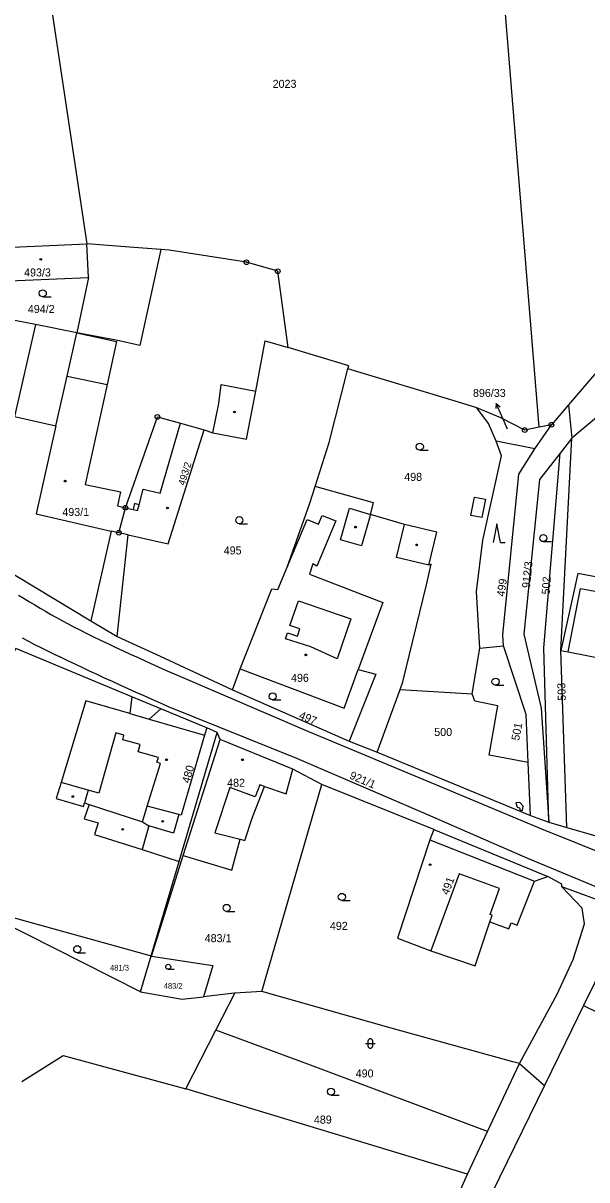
# Model space of a CAD drawing. Extents: x -504988 to -494607, y -1123820 to -1114018.
# Drawn here: x -499891 to -499771.3, y -1121392.8 to -1121147.2 of the extents above; entities that cross this region are included whole.
import ezdxf

# ---------------------------------------------------------------- set-up
doc = ezdxf.new("R2010")
doc.units = 0
for name, color, linetype in [('Hranice parcel', 7, 'Continuous'), ('Parcelní čísla', 7, 'Continuous'), ('Pop  PČ popisy', 7, 'Continuous'), ('Vnitřní kresba', 7, 'Continuous'), ('Věcná břemena k části', 7, 'Continuous'), ('Značky bodu BP', 7, 'Continuous'), ('Značky budov', 7, 'Continuous'), ('Značky kultur', 7, 'Continuous')]:
    doc.layers.add(name, color=color, linetype=linetype)

msp = doc.modelspace()

# ---------------------------------------------------------------- linework, layer by layer
at = {"layer": 'Hranice parcel'}
for p, q in [((-499889.31, -1121115.29), (-499877.46, -1121194.02)), ((-499781.38, -1121232.98), (-499789.14, -1121138.18)), ((-499897.69, -1121194.93), (-499877.46, -1121194.02)), ((-499888.4, -1121211.17), (-499900.51, -1121208.79)), ((-499879.56, -1121212.9), (-499888.4, -1121211.17)), ((-499871.22, -1121214.52), (-499879.56, -1121212.9)), ((-499758.14, -1121221.5), (-499774.43, -1121235.32)), ((-499775.18, -1121228.26), (-499778.78, -1121232.46)), ((-499775.18, -1121228.26), (-499774.43, -1121235.32)), ((-499782.28, -1121237.54), (-499778.78, -1121232.46)), ((-499778.78, -1121232.46), (-499781.38, -1121232.98)), ((-499774.43, -1121235.32), (-499776.91, -1121238.46)), ((-499782.28, -1121237.54), (-499790.53, -1121235.92)), ((-499905.06, -1121256.94), (-499876.59, -1121274.1)), ((-499870.99, -1121277.45), (-499868.66, -1121255.84)), ((-499876.59, -1121274.1), (-499870.99, -1121277.45)), ((-499794, -1121279.87), (-499788.98, -1121279.43)), ((-499795.62, -1121289.57), (-499794, -1121279.87)), ((-499846.54, -1121288.74), (-499844.89, -1121284.26)), ((-499846.54, -1121288.74), (-499821.72, -1121299.63)), ((-499815.77, -1121302.01), (-499810.9, -1121288.65)), ((-499810.9, -1121288.65), (-499795.62, -1121289.57)), ((-499857.89, -1121325.17), (-499849.78, -1121297.78)), ((-499821.72, -1121299.63), (-499815.77, -1121302.01)), ((-499815.77, -1121302.01), (-499783.26, -1121315.45)), ((-499827.55, -1121308.85), (-499833.7, -1121305.62)), ((-499783.26, -1121315.45), (-499783.74, -1121304.21)), ((-499840.29, -1121352.77), (-499827.55, -1121308.85)), ((-499803.76, -1121318.4), (-499827.55, -1121308.85)), ((-499783.26, -1121315.45), (-499779.32, -1121316.84)), ((-499803.76, -1121318.4), (-499779.57, -1121328.38)), ((-499779.32, -1121316.84), (-499775.48, -1121317.95)), ((-499775.48, -1121317.95), (-499768.83, -1121319.89)), ((-499863.83, -1121345.23), (-499857.89, -1121325.17)), ((-499762.19, -1121335.87), (-499776.61, -1121330.59)), ((-499866.09, -1121352.86), (-499902.1, -1121334.64)), ((-499902.1, -1121334.64), (-499863.83, -1121345.23)), ((-499866.09, -1121352.86), (-499863.83, -1121345.23)), ((-499863.83, -1121345.23), (-499863.7, -1121345.27)), ((-499850.05, -1121360.99), (-499846.02, -1121353.14)), ((-499840.29, -1121352.77), (-499846.02, -1121353.14)), ((-499856.46, -1121373.48), (-499850.05, -1121360.99)), ((-499792.37, -1121382.54), (-499785.55, -1121368.07)), ((-499796.63, -1121391.57), (-499856.46, -1121373.48)), ((-499796.63, -1121391.57), (-499792.37, -1121382.54))]:
    msp.add_line(p, q, dxfattribs=at)
for points in [[(-499735.62, -1121147.76), (-499735.23, -1121168.72), (-499739.59, -1121184.85), (-499749.86, -1121196.74), (-499764.05, -1121215.27), (-499775.18, -1121228.26)], [(-499861.75, -1121195.23), (-499868.4, -1121194.72), (-499877.46, -1121194.02)], [(-499861.75, -1121195.23), (-499866.23, -1121215.65), (-499871.22, -1121214.52)], [(-499834.73, -1121216.06), (-499836.91, -1121199.85), (-499843.57, -1121197.95), (-499860.01, -1121195.37), (-499861.75, -1121195.23)], [(-499897.37, -1121202.07), (-499877.14, -1121201.15), (-499879.56, -1121212.9)], [(-499888.4, -1121211.17), (-499892.8, -1121230.67), (-499884.02, -1121232.66), (-499888.25, -1121251.39), (-499872.3, -1121255.02), (-499876.59, -1121274.1)], [(-499852.58, -1121233.54), (-499850.68, -1121234.2), (-499843.55, -1121235.55), (-499842.34, -1121229.27), (-499841.57, -1121225.34), (-499839.61, -1121214.61), (-499834.73, -1121216.06)], [(-499822.05, -1121220.6), (-499821.84, -1121219.91), (-499834.73, -1121216.06)], [(-499829, -1121245.55), (-499826.02, -1121236.22), (-499822.05, -1121220.6)], [(-499794.64, -1121228.87), (-499799.47, -1121227.38), (-499822.05, -1121220.6)], [(-499790.53, -1121235.92), (-499792.14, -1121232.18), (-499794.64, -1121228.87)], [(-499781.38, -1121232.98), (-499784.46, -1121233.59), (-499789.54, -1121231.01), (-499794.64, -1121228.87)], [(-499868.66, -1121255.84), (-499870.66, -1121255.39), (-499869.28, -1121250.09), (-499862.46, -1121230.8), (-499857.6, -1121232.15), (-499852.58, -1121233.54)], [(-499868.66, -1121255.84), (-499860.21, -1121257.77), (-499852.58, -1121233.54)], [(-499775.48, -1121317.95), (-499776.76, -1121280.41), (-499774.43, -1121235.32)], [(-499794, -1121279.87), (-499794.73, -1121267.83), (-499793.34, -1121256.96), (-499789.41, -1121239.06), (-499790.53, -1121235.92)], [(-499788.98, -1121279.43), (-499789.11, -1121277.04), (-499785.74, -1121242.98), (-499782.28, -1121237.54)], [(-499776.91, -1121238.46), (-499781.34, -1121244.09), (-499784.63, -1121276.93), (-499780.94, -1121292.62), (-499779.32, -1121316.84)], [(-499779.32, -1121316.84), (-499780.42, -1121279.86), (-499776.91, -1121238.46)], [(-499844.89, -1121284.26), (-499838.18, -1121267.32), (-499836.9, -1121267.47), (-499834.91, -1121262.73), (-499830.2, -1121249.31), (-499829, -1121245.55)], [(-499810.9, -1121288.65), (-499810.33, -1121287.07), (-499805.34, -1121266.47), (-499804.35, -1121262.05), (-499804.83, -1121262.26), (-499803.16, -1121255.29), (-499810, -1121253.66), (-499817.19, -1121251.51), (-499816.59, -1121249.06), (-499829, -1121245.55)], [(-499775.2, -1121280.69), (-499764.01, -1121282.84), (-499761.38, -1121269.32), (-499761.6, -1121266.24), (-499773.15, -1121264.04), (-499776.76, -1121280.41), (-499775.2, -1121280.69)], [(-499870.99, -1121277.45), (-499861.92, -1121281.63), (-499846.54, -1121288.74)], [(-499783.74, -1121304.21), (-499784.18, -1121293.96), (-499788.98, -1121279.43)], [(-499867.88, -1121290.22), (-499892.53, -1121279.95), (-499892.81, -1121280.54)], [(-499844.89, -1121284.26), (-499822.84, -1121292.65), (-499819.83, -1121284.42), (-499816.07, -1121285.41), (-499821.72, -1121299.63)], [(-499867.88, -1121290.22), (-499868.32, -1121293.76), (-499877.69, -1121291.05), (-499882.93, -1121308.39), (-499883.96, -1121311.79), (-499878.21, -1121313.51), (-499877.99, -1121312.77), (-499876.97, -1121313.1), (-499878, -1121316.16), (-499875.06, -1121316.99), (-499875.85, -1121319.47), (-499865.71, -1121322.68), (-499857.89, -1121325.17)], [(-499849.78, -1121297.78), (-499851.99, -1121296.84), (-499852.3, -1121296.7), (-499861.72, -1121292.79), (-499867.88, -1121290.22)], [(-499783.74, -1121304.21), (-499792.01, -1121302.59), (-499790.17, -1121292.17), (-499795.02, -1121291.15), (-499795.62, -1121289.57)], [(-499833.7, -1121305.62), (-499849.16, -1121299.26), (-499849.78, -1121297.78)], [(-499863.7, -1121345.27), (-499856.98, -1121323.94), (-499846.66, -1121327.04), (-499844.89, -1121320.49), (-499843.89, -1121320.75), (-499842.31, -1121315.78), (-499839.73, -1121309.27), (-499835.13, -1121310.82), (-499833.7, -1121305.62)], [(-499803.76, -1121318.4), (-499804.62, -1121320.57), (-499811.48, -1121341.46), (-499804.38, -1121344.18), (-499794.98, -1121347.39), (-499791.88, -1121337.98), (-499787.82, -1121339.48), (-499787.34, -1121338.19), (-499786.03, -1121338.7), (-499782.39, -1121329.38), (-499779.57, -1121328.38)], [(-499776.61, -1121330.59), (-499776.59, -1121330.04), (-499779.57, -1121328.38)], [(-499785.55, -1121368.07), (-499777.56, -1121353.36), (-499774.18, -1121346.01), (-499771.78, -1121338.46), (-499772.26, -1121335.12), (-499776.61, -1121330.59)], [(-499762.19, -1121335.87), (-499762.73, -1121336.98), (-499771.96, -1121355.8), (-499775.82, -1121363.67), (-499780.28, -1121372.8), (-499791.37, -1121395.46), (-499806.66, -1121426.63), (-499810.2, -1121445.62)], [(-499863.7, -1121345.27), (-499850.72, -1121347.25), (-499852.71, -1121353.92)], [(-499866.09, -1121352.86), (-499857.19, -1121354.44), (-499852.71, -1121353.92)], [(-499846.02, -1121353.14), (-499846.2, -1121353.15), (-499852.71, -1121353.92)], [(-499785.55, -1121368.07), (-499786.96, -1121367.73), (-499812.79, -1121360.59), (-499840.29, -1121352.77)], [(-499792.37, -1121382.54), (-499830.52, -1121368.27), (-499850.05, -1121360.99)], [(-499891.26, -1121371.91), (-499882.51, -1121366.38), (-499856.46, -1121373.48)], [(-499817.84, -1121446.99), (-499811.8, -1121425.37), (-499805.51, -1121411.62), (-499796.63, -1121391.57)]]:
    msp.add_lwpolyline(points, dxfattribs=at)
at = {"layer": 'Pop  PČ popisy'}
for p, q in [((-499790.53, -1121227.91), (-499790.58, -1121229.03)), ((-499789.31, -1121230.65), (-499790.53, -1121227.91)), ((-499790.53, -1121227.91), (-499789.67, -1121228.62)), ((-499788.11, -1121233.4), (-499789.31, -1121230.65))]:
    msp.add_line(p, q, dxfattribs=at)
at = {"layer": 'Vnitřní kresba'}
for p, q in [((-499877.14, -1121201.15), (-499877.46, -1121194.02)), ((-499881.65, -1121222.16), (-499879.56, -1121212.9)), ((-499879.56, -1121212.9), (-499871.14, -1121214.8)), ((-499871.14, -1121214.8), (-499873.14, -1121223.92)), ((-499884.02, -1121232.66), (-499881.65, -1121222.16)), ((-499881.65, -1121222.16), (-499873.14, -1121223.92)), ((-499873.14, -1121223.92), (-499877.8, -1121245.11)), ((-499849.41, -1121227.92), (-499848.9, -1121223.89)), ((-499848.9, -1121223.89), (-499841.57, -1121225.34)), ((-499850.68, -1121234.2), (-499849.41, -1121227.92)), ((-499861.92, -1121247.01), (-499857.6, -1121232.15)), ((-499877.8, -1121245.11), (-499870.3, -1121246.73)), ((-499870.3, -1121246.73), (-499870.96, -1121249.7)), ((-499866.35, -1121249.45), (-499865.47, -1121246.14)), ((-499865.47, -1121246.14), (-499861.92, -1121247.01)), ((-499870.96, -1121249.7), (-499869.28, -1121250.09)), ((-499867.32, -1121249.21), (-499867.64, -1121250.47)), ((-499866.35, -1121249.45), (-499867.32, -1121249.21)), ((-499866.7, -1121250.69), (-499866.35, -1121249.45)), ((-499795.91, -1121251.71), (-499795.14, -1121247.83)), ((-499795.14, -1121247.83), (-499792.82, -1121248.29)), ((-499792.82, -1121248.29), (-499793.58, -1121252.17)), ((-499869.28, -1121250.09), (-499867.64, -1121250.47)), ((-499867.64, -1121250.47), (-499866.7, -1121250.69)), ((-499828.27, -1121253.54), (-499827.51, -1121251.69)), ((-499827.51, -1121251.69), (-499824.58, -1121252.88)), ((-499823.6, -1121256.87), (-499821.65, -1121250.2)), ((-499821.65, -1121250.2), (-499817.19, -1121251.51)), ((-499817.19, -1121251.51), (-499819.15, -1121258.18)), ((-499793.58, -1121252.17), (-499795.91, -1121251.71)), ((-499834.91, -1121262.73), (-499830.68, -1121252.56)), ((-499830.68, -1121252.56), (-499828.27, -1121253.54)), ((-499824.58, -1121252.88), (-499828.6, -1121262.47)), ((-499811.66, -1121260.63), (-499810, -1121253.66)), ((-499870.66, -1121255.39), (-499872.3, -1121255.02)), ((-499819.15, -1121258.18), (-499823.6, -1121256.87)), ((-499829.48, -1121261.99), (-499830.18, -1121264.2)), ((-499828.6, -1121262.47), (-499829.48, -1121261.99)), ((-499804.83, -1121262.26), (-499811.66, -1121260.63)), ((-499830.18, -1121264.2), (-499814.63, -1121270.19)), ((-499775.2, -1121280.69), (-499772.61, -1121267.21)), ((-499772.61, -1121267.21), (-499761.38, -1121269.32)), ((-499834.32, -1121275.08), (-499832.52, -1121269.88)), ((-499832.52, -1121269.88), (-499821.39, -1121273.7)), ((-499814.63, -1121270.19), (-499819.83, -1121284.42)), ((-499821.39, -1121273.7), (-499824.32, -1121282.13)), ((-499835.3, -1121277.94), (-499834.85, -1121276.62)), ((-499834.85, -1121276.62), (-499832.75, -1121277.34)), ((-499832.24, -1121275.8), (-499834.32, -1121275.08)), ((-499832.75, -1121277.34), (-499832.24, -1121275.8)), ((-499829.88, -1121279.64), (-499835.3, -1121277.94)), ((-499824.32, -1121282.13), (-499829.88, -1121279.64)), ((-499858.06, -1121285.72), (-499830.36, -1121297.56)), ((-499868.32, -1121293.76), (-499864.26, -1121294.94)), ((-499864.26, -1121294.94), (-499861.72, -1121292.79)), ((-499832.87, -1121303.36), (-499860.1, -1121292.36)), ((-499864.26, -1121294.94), (-499852.48, -1121298.36)), ((-499871.3, -1121297.91), (-499874.9, -1121310.66)), ((-499869.59, -1121298.37), (-499871.3, -1121297.91)), ((-499869.85, -1121299.34), (-499869.59, -1121298.37)), ((-499852.48, -1121298.36), (-499857.41, -1121315.36)), ((-499851.99, -1121296.84), (-499852.48, -1121298.36)), ((-499830.36, -1121297.56), (-499803.58, -1121308.76)), ((-499866.12, -1121300.38), (-499869.85, -1121299.34)), ((-499866.55, -1121301.88), (-499866.12, -1121300.38)), ((-499856.98, -1121323.94), (-499849.16, -1121299.26)), ((-499862.28, -1121303.11), (-499866.55, -1121301.88)), ((-499862.58, -1121304.14), (-499862.28, -1121303.11)), ((-499806.03, -1121314.83), (-499832.87, -1121303.36)), ((-499864.64, -1121313.48), (-499861.84, -1121304.36)), ((-499861.84, -1121304.36), (-499862.58, -1121304.14)), ((-499877.2, -1121310.04), (-499882.93, -1121308.39)), ((-499840.74, -1121308.93), (-499841.73, -1121311.48)), ((-499839.73, -1121309.27), (-499840.74, -1121308.93)), ((-499803.58, -1121308.76), (-499780.86, -1121318.23)), ((-499877.2, -1121310.04), (-499877.99, -1121312.77)), ((-499874.9, -1121310.66), (-499877.2, -1121310.04)), ((-499847.1, -1121309.51), (-499850.26, -1121319.09)), ((-499841.73, -1121311.48), (-499847.1, -1121309.51)), ((-499876.97, -1121313.1), (-499865.64, -1121316.75)), ((-499865.64, -1121316.75), (-499864.64, -1121313.48)), ((-499857.93, -1121315.21), (-499864.64, -1121313.48)), ((-499857.93, -1121315.21), (-499859.08, -1121319.17)), ((-499857.41, -1121315.36), (-499857.93, -1121315.21)), ((-499783.8, -1121324.57), (-499806.03, -1121314.83)), ((-499864.29, -1121317.66), (-499865.71, -1121322.68)), ((-499865.64, -1121316.75), (-499864.29, -1121317.66)), ((-499859.08, -1121319.17), (-499864.29, -1121317.66)), ((-499780.86, -1121318.23), (-499746.87, -1121331.96)), ((-499850.26, -1121319.09), (-499844.89, -1121320.49)), ((-499804.62, -1121320.57), (-499788.1, -1121327.09)), ((-499749.65, -1121338.74), (-499783.8, -1121324.57)), ((-499798.38, -1121327.8), (-499804.38, -1121344.18)), ((-499789.78, -1121330.96), (-499798.38, -1121327.8)), ((-499788.1, -1121327.09), (-499782.39, -1121329.38)), ((-499791.79, -1121336.44), (-499789.78, -1121330.96)), ((-499791.88, -1121337.98), (-499791.36, -1121336.57)), ((-499791.36, -1121336.57), (-499791.79, -1121336.44)), ((-499771.96, -1121355.8), (-499759.18, -1121361.98)), ((-499785.55, -1121368.07), (-499780.28, -1121372.8))]:
    msp.add_line(p, q, dxfattribs=at)
for points in [[(-499891.95, -1121268.64), (-499890.81, -1121269.33), (-499889.67, -1121270.03), (-499888.53, -1121270.7), (-499887.4, -1121271.38), (-499886.24, -1121272.05), (-499885.08, -1121272.72), (-499883.9, -1121273.38), (-499882.67, -1121274.06), (-499881.43, -1121274.73), (-499880.16, -1121275.41), (-499878.82, -1121276.1), (-499877.45, -1121276.79), (-499876.03, -1121277.49), (-499874.54, -1121278.22), (-499873.03, -1121278.94), (-499871.47, -1121279.67), (-499869.86, -1121280.41), (-499868.24, -1121281.16), (-499866.59, -1121281.91), (-499864.9, -1121282.67), (-499863.21, -1121283.43), (-499861.51, -1121284.19), (-499859.78, -1121284.96), (-499858.06, -1121285.72)], [(-499860.1, -1121292.36), (-499861.82, -1121291.59), (-499863.56, -1121290.81), (-499865.27, -1121290.04), (-499866.98, -1121289.28), (-499868.69, -1121288.51), (-499870.36, -1121287.75), (-499872.02, -1121286.99), (-499873.68, -1121286.24), (-499875.29, -1121285.5), (-499876.88, -1121284.77), (-499878.46, -1121284.03), (-499879.98, -1121283.32), (-499881.47, -1121282.62), (-499882.94, -1121281.91), (-499884.37, -1121281.22), (-499885.76, -1121280.54), (-499887.15, -1121279.85), (-499888.49, -1121279.16), (-499889.81, -1121278.48), (-499891.12, -1121277.78)]]:
    msp.add_lwpolyline(points, dxfattribs=at)
at = {"layer": 'Věcná břemena k části'}
msp.add_lwpolyline([(-499785.47, -1121312.68), (-499786.38, -1121312.75), (-499786.06, -1121313.64), (-499785.58, -1121313.83), (-499785.48, -1121314.03), (-499785.51, -1121314.24), (-499784.91, -1121314.34), (-499784.76, -1121313.42)], close=True, dxfattribs=at)
at = {"layer": 'Značky bodu BP'}
for centre, radius in [((-499843.57, -1121197.95), 0.5), ((-499843.57, -1121197.95), 0.0303), ((-499836.91, -1121199.85), 0.5), ((-499836.91, -1121199.85), 0.0303), ((-499862.46, -1121230.8), 0.5), ((-499862.46, -1121230.8), 0.0303), ((-499778.78, -1121232.46), 0.5), ((-499778.78, -1121232.46), 0.0303), ((-499784.46, -1121233.59), 0.5), ((-499784.46, -1121233.59), 0.0303), ((-499869.28, -1121250.09), 0.5), ((-499869.28, -1121250.09), 0.0303), ((-499870.66, -1121255.39), 0.5), ((-499870.66, -1121255.39), 0.0303)]:
    msp.add_circle(centre, radius, dxfattribs=at)
at = {"layer": 'Značky budov'}
for centre in [(-499887.25, -1121197.33), (-499846.11, -1121229.75), (-499882.08, -1121244.42), (-499860.34, -1121250.13), (-499820.4, -1121254.19), (-499807.42, -1121257.96), (-499830.96, -1121281.33), (-499860.53, -1121303.6), (-499844.42, -1121303.6), (-499880.44, -1121311.4), (-499869.86, -1121318.38), (-499861.37, -1121316.67), (-499804.55, -1121325.88)]:
    msp.add_circle(centre, 0.175, dxfattribs=at)
at = {"layer": 'Značky kultur'}
for p, q in [((-499886.82, -1121205.29), (-499885.07, -1121205.29)), ((-499806.74, -1121237.85), (-499804.99, -1121237.85)), ((-499845.08, -1121253.46), (-499843.33, -1121253.46)), ((-499790.38, -1121253.49), (-499791.13, -1121257.49)), ((-499789.63, -1121257.49), (-499790.38, -1121253.49)), ((-499780.52, -1121257.28), (-499778.77, -1121257.28)), ((-499789.63, -1121257.49), (-499788.63, -1121257.49)), ((-499790.66, -1121287.76), (-499788.91, -1121287.76)), ((-499838, -1121290.88), (-499836.25, -1121290.88)), ((-499823.3, -1121333.47), (-499821.55, -1121333.47)), ((-499847.77, -1121335.8), (-499846.02, -1121335.8)), ((-499879.51, -1121344.58), (-499877.76, -1121344.58)), ((-499860.18, -1121348.08), (-499858.95, -1121348.08)), ((-499818.25, -1121363.85), (-499816.25, -1121363.85)), ((-499817.75, -1121363.35), (-499817.75, -1121364.35)), ((-499816.75, -1121364.35), (-499816.75, -1121363.35)), ((-499825.62, -1121374.82), (-499823.87, -1121374.82))]:
    msp.add_line(p, q, dxfattribs=at)
for centre, radius in [((-499886.82, -1121204.54), 0.75), ((-499806.74, -1121237.1), 0.75), ((-499845.08, -1121252.71), 0.75), ((-499780.52, -1121256.53), 0.75), ((-499790.66, -1121287.01), 0.75), ((-499838, -1121290.13), 0.75), ((-499823.3, -1121332.72), 0.75), ((-499847.77, -1121335.05), 0.75), ((-499879.51, -1121343.83), 0.75), ((-499860.18, -1121347.55), 0.525), ((-499825.62, -1121374.07), 0.75)]:
    msp.add_circle(centre, radius, dxfattribs=at)
for centre, start, end in [((-499817.25, -1121363.35), 0, 180), ((-499817.25, -1121364.35), 180, 359.9879)]:
    msp.add_arc(centre, 0.5, start, end, dxfattribs=at)

# ---------------------------------------------------------------- texts
at = {"layer": 'Parcelní čísla'}
for s, height, p in [('2023', 1.7, (-499838, -1121160.91)), ('493/3', 1.7, (-499890.79, -1121200.96)), ('494/2', 1.7, (-499890, -1121208.73)), ('896/33', 1.7, (-499795.45, -1121226.55)), ('498', 1.7, (-499810.05, -1121244.37)), ('493/1', 1.7, (-499882.67, -1121251.83)), ('495', 1.7, (-499848.39, -1121259.99)), ('496', 1.7, (-499834.1, -1121287.05)), ('500', 1.7, (-499803.67, -1121298.54)), ('482', 1.7, (-499847.67, -1121309.33)), ('492', 1.7, (-499825.84, -1121339.72)), ('483/1', 1.7, (-499852.43, -1121342.33)), ('481/3', 1.2, (-499872.53, -1121348.35)), ('483/2', 1.2, (-499861.13, -1121352.22)), ('490', 1.7, (-499820.36, -1121371.05)), ('489', 1.7, (-499829.24, -1121380.85))]:
    msp.add_text(s, height=height, dxfattribs=at).set_placement(p)
for s, height, rotation, p in [('493/2', 1.5, 73, (-499856.68, -1121245.45)), ('912/3', 1.7, 84, (-499783.37, -1121267.21)), ('502', 1.7, 86, (-499779.17, -1121268.55)), ('499', 1.7, 82, (-499788.75, -1121269.02)), ('503', 1.7, 92, (-499775.72, -1121291.04)), ('497', 1.7, 337, (-499832.55, -1121294.77)), ('501', 1.7, 79, (-499785.66, -1121299.63)), ('480', 1.7, 74, (-499855.68, -1121308.71)), ('921/1', 1.7, 337, (-499821.81, -1121307.53)), ('491', 1.7, 69, (-499800.69, -1121332.43))]:
    msp.add_text(s, height=height, rotation=rotation, dxfattribs=at).set_placement(p)

doc.saveas('drawing.dxf')
